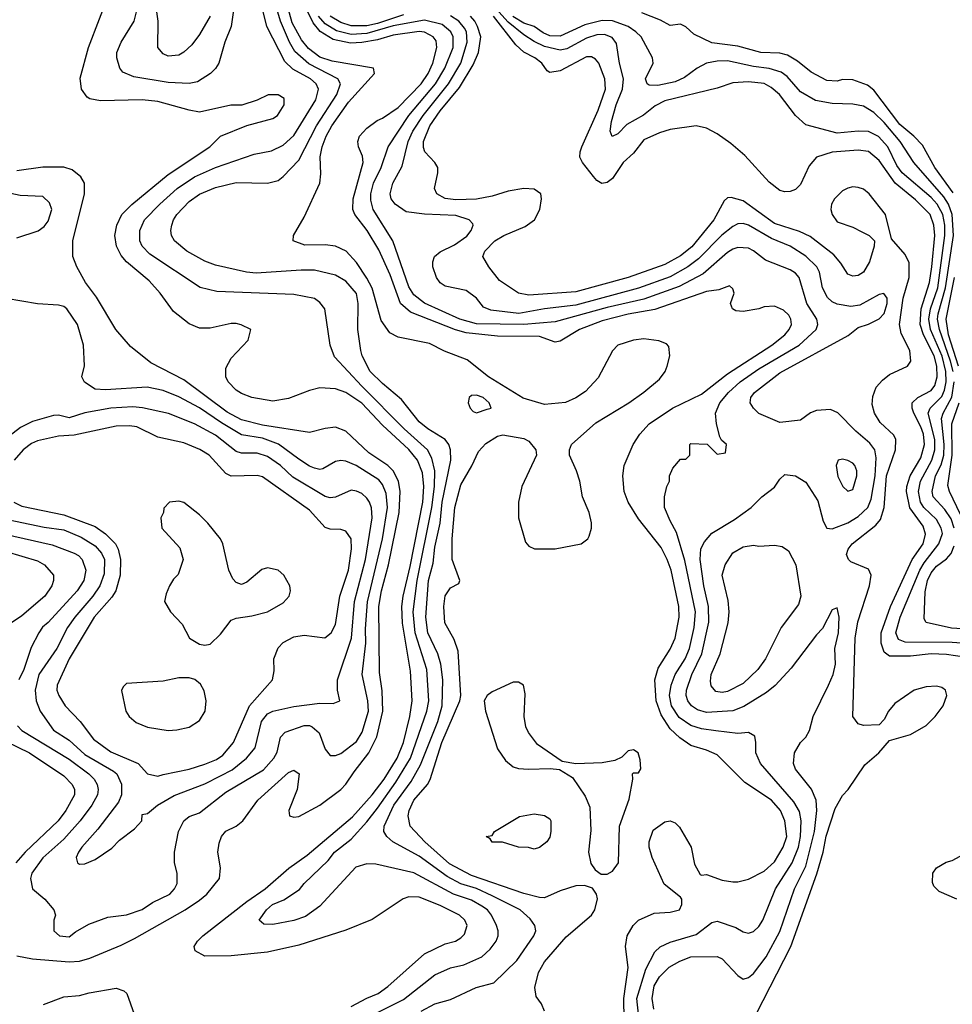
# Model space of a CAD drawing. Header units: inches. Extents: x 1793402 to 1900366, y 320852 to 470679.
# Tile 343 of 604: x 1840161 to 1843730, y 431368 to 435136. Entities that reach past the tile are written whole.
import ezdxf

# ---------------------------------------------------------------- set-up
doc = ezdxf.new("R2010")
doc.units = ezdxf.units.IN
doc.header["$MEASUREMENT"] = 0
doc.layers.add('B8443', color=7, linetype='Continuous')

msp = doc.modelspace()

# ---------------------------------------------------------------- linework, layer by layer
at = {"layer": 'B8443', "color": 4}
for points, elevation in [([(1840890.2, 435149.8), (1840850, 435079.3), (1840819.9, 435040.1), (1840790, 435012.3), (1840770, 435000.9), (1840730, 434996), (1840710, 435005.2), (1840689.4, 435030), (1840691.1, 435130), (1840665.1, 435310)], 368), ([(1841430, 431359.5), (1841490, 431392.4), (1841533.2, 431410), (1841570, 431436.3), (1841710, 431562), (1841790, 431599.1), (1841828.7, 431610), (1841850, 431622.8), (1841863.2, 431636.8), (1841873.2, 431670), (1841865.2, 431690), (1841844, 431710), (1841770, 431747), (1841690, 431778), (1841650, 431779.3), (1841628.3, 431771.7), (1841510, 431693.2), (1841410, 431652.3), (1841230, 431594), (1841110, 431567.6), (1840970, 431553.6), (1840870, 431552.7), (1840833.2, 431573.2), (1840829.2, 431590), (1840841.2, 431610), (1840862.7, 431630), (1841030, 431761.3), (1841100.7, 431810), (1841191, 431889), (1841261, 431939), (1841434.3, 432085.7), (1841510, 432170.3), (1841556.4, 432230), (1841606, 432310), (1841629.8, 432370), (1841654.3, 432470), (1841663.5, 432530), (1841656.6, 432643.4), (1841626.3, 432826.3), (1841624.2, 432890), (1841628.7, 432930), (1841655.9, 433044.1), (1841703.8, 433290), (1841707.7, 433350), (1841702.2, 433402.2), (1841683.5, 433450), (1841650, 433491.3), (1841550, 433584.7), (1841470, 433668.2), (1841409.7, 433709.7), (1841370, 433722.9), (1841310, 433727.3), (1841270, 433717), (1841190, 433686.3), (1841130, 433676.9), (1841050, 433689.8), (1841010, 433705.7), (1840990, 433718.7), (1840959.6, 433750), (1840950, 433769.2), (1840950, 433802), (1840970, 433841), (1841035.3, 433910), (1841046, 433950), (1841008.9, 433968.9), (1840990, 433973.2), (1840970, 433973.2), (1840890, 433956), (1840850, 433956), (1840810, 433972.7), (1840750, 434019), (1840699.3, 434090), (1840657.1, 434137.1), (1840569.4, 434210), (1840550, 434233.2), (1840531.6, 434270), (1840525.6, 434310), (1840533.6, 434350), (1840552, 434390), (1840591, 434429), (1840730, 434543.8), (1840889.2, 434650), (1840930, 434691), (1841030, 434731.3), (1841130, 434758), (1841148, 434770), (1841174, 434810), (1841174, 434834), (1841150, 434848.7), (1841111.6, 434848.4), (1841070, 434828), (1841011.1, 434808.9), (1840968.9, 434808.9), (1840850, 434782.7), (1840810, 434789.5), (1840690, 434823.6), (1840630, 434829.6), (1840470, 434826), (1840430, 434833.2), (1840419.3, 434839.3), (1840397.2, 434870), (1840392.9, 434912.9), (1840425.1, 435030), (1840509.2, 435250)], 376), ([(1841697.7, 431342.3), (1841750, 431370.5), (1841810, 431387.3), (1841907.7, 431432.3), (1841975.3, 431450), (1842064.4, 431535.6), (1842129.3, 431630), (1842136, 431650), (1842133.2, 431670), (1842114.9, 431694.9), (1842076, 431730), (1841970, 431784), (1841910, 431810.9), (1841850, 431829.8), (1841796.9, 431856.9), (1841690, 431935.1), (1841589.7, 431989.7), (1841566, 432010), (1841555.1, 432030), (1841556.2, 432050), (1841593, 432130), (1841658.8, 432221.2), (1841694.8, 432285.2), (1841761, 432450), (1841777.7, 432510), (1841780.5, 432610), (1841773, 432670), (1841761.3, 432710), (1841723.1, 432790), (1841715.1, 432850), (1841726.2, 432990), (1841743, 433057), (1841750, 433118), (1841770.9, 433210), (1841778.2, 433290), (1841811.3, 433450), (1841809.6, 433489.6), (1841803.7, 433510), (1841789.2, 433530), (1841722.7, 433570), (1841690, 433597), (1841622.9, 433682.9), (1841550, 433743.7), (1841502.9, 433790), (1841472.3, 433850), (1841467, 433870), (1841455.1, 433950), (1841457, 434050), (1841450, 434088), (1841410, 434135.1), (1841370, 434158), (1841290, 434177), (1841238, 434178), (1841065.8, 434165.8), (1841029.6, 434169.6), (1840910, 434197), (1840870, 434212), (1840801.2, 434250), (1840753.2, 434290), (1840742.7, 434310), (1840739.3, 434330), (1840743.7, 434350), (1840749.5, 434370), (1840762, 434390), (1840810, 434440.5), (1840850, 434468.2), (1840910, 434494.4), (1840990, 434512.7), (1841110, 434510.8), (1841150, 434521), (1841170, 434536), (1841230, 434598.8), (1841297.4, 434730), (1841375.1, 434850), (1841389.5, 434890), (1841379.3, 434910), (1841267.4, 434967.4), (1841214.1, 435014.1), (1841193.5, 435050), (1841159.2, 435130), (1841129.7, 435230)], 368), ([(1842170, 431342), (1842158, 431370), (1842138, 431398), (1842133.2, 431433.2), (1842146.6, 431490), (1842170, 431530.8), (1842252.9, 431627.1), (1842349.2, 431710), (1842362.7, 431730), (1842372.5, 431772.5), (1842369.2, 431789.2), (1842353.2, 431813.2), (1842323.1, 431823.1), (1842290, 431821.2), (1842230, 431802.7), (1842170, 431776.2), (1842150, 431777.6), (1842090, 431792.6), (1841890, 431861.5), (1841805.9, 431905.9), (1841711.8, 431990), (1841655.1, 432050), (1841647.8, 432090), (1841651.6, 432110), (1841669.7, 432150), (1841722, 432210), (1841731.5, 432228.5), (1841777.3, 432370), (1841845.1, 432530), (1841849.6, 432550), (1841839.1, 432719.1), (1841824.5, 432764.5), (1841787.7, 432827.7), (1841784.5, 432890), (1841790, 432932), (1841810, 432962), (1841842, 432978), (1841846, 432990), (1841816, 433070), (1841816.2, 433150), (1841826.3, 433270), (1841850, 433356), (1841891.4, 433428.6), (1841916.6, 433483.4), (1841945.4, 433514.6), (1841990, 433543), (1842010, 433548), (1842090, 433533.4), (1842110, 433522.8), (1842136, 433490), (1842138.8, 433470), (1842082.8, 433350), (1842070.7, 433289.3), (1842070.8, 433230), (1842096.9, 433136.9), (1842110, 433122), (1842131.6, 433111.6), (1842210, 433111), (1842310, 433131), (1842335.3, 433150), (1842340.2, 433159.8), (1842349, 433190), (1842349.2, 433210.8), (1842340.9, 433250), (1842314.5, 433310), (1842304.5, 433370), (1842292.3, 433410), (1842265.2, 433470), (1842265.2, 433490), (1842273.2, 433510), (1842366.7, 433593.3), (1842492, 433670), (1842550, 433710.4), (1842610, 433760.5), (1842632, 433790), (1842639.5, 433810), (1842649.4, 433850), (1842646, 433886), (1842636.2, 433896.2), (1842607.7, 433907.7), (1842550, 433914.3), (1842510, 433909.7), (1842450.8, 433890), (1842430, 433869.2), (1842374.9, 433765.1), (1842326.1, 433713.9), (1842290, 433689.5), (1842250, 433671.6), (1842170, 433663.6), (1842088.4, 433688.4), (1841956, 433770), (1841873.9, 433833.9), (1841787.6, 433867.6), (1841730, 433896.9), (1841610, 433921.6), (1841578, 433938), (1841545.1, 433985.1), (1841510, 434109.3), (1841490, 434147), (1841450, 434207.3), (1841410.9, 434250.9), (1841370, 434269.5), (1841330, 434274), (1841252.7, 434272.7), (1841208, 434290), (1841208.7, 434310), (1841250, 434381), (1841309.4, 434510), (1841313.6, 434546.4), (1841311.4, 434611.4), (1841319.1, 434650), (1841333.7, 434690), (1841355.4, 434730), (1841420, 434820), (1841519, 434930), (1841515.3, 434950), (1841356.9, 434976.9), (1841310, 434993.3), (1841266.1, 435026.1), (1841239.4, 435059.4), (1841204.2, 435124.2), (1841169.8, 435249.8)], 364), ([(1840982, 435190), (1840970.5, 435109.5), (1840946.8, 435050), (1840922.8, 434970), (1840910.5, 434949.5), (1840891, 434930), (1840841.1, 434898.9), (1840810, 434892), (1840730, 434895.6), (1840598, 434918), (1840555.5, 434935.5), (1840544, 434950), (1840532.7, 434990), (1840532.7, 435010), (1840549.4, 435050), (1840599.3, 435130), (1840613.6, 435186.4)], 372), ([(1842475.1, 431310), (1842473.5, 431390), (1842489.5, 431509.5), (1842479.3, 431590), (1842486.6, 431630), (1842509.4, 431670), (1842530, 431690.6), (1842590, 431717.3), (1842650, 431721), (1842686, 431730), (1842695.3, 431750), (1842695.3, 431770), (1842690, 431778), (1842627.5, 431827.5), (1842581.3, 431930), (1842569.7, 431970), (1842569.7, 431990), (1842585.3, 432034.7), (1842630, 432066.8), (1842650, 432070.8), (1842670, 432062.8), (1842685.8, 432045.8), (1842730.6, 431970), (1842744, 431904), (1842765.4, 431865.4), (1842770, 431862), (1842790, 431864.7), (1842850, 431842.8), (1842890, 431837.3), (1842910, 431837.3), (1842950, 431847.7), (1843010, 431878), (1843050, 431913.4), (1843083.5, 431970), (1843096.9, 432010), (1843089.8, 432069.8), (1843073.3, 432110), (1843038.4, 432150), (1842936.6, 432216.6), (1842830, 432322.7), (1842790, 432340.7), (1842730, 432358.7), (1842687.5, 432387.5), (1842650, 432422.9), (1842615.7, 432475.7), (1842596.4, 432530), (1842591.3, 432610), (1842605.1, 432654.9), (1842650, 432726.8), (1842669.6, 432770), (1842685.6, 432850), (1842684.2, 432890), (1842654.7, 433030), (1842639.6, 433070), (1842615.8, 433115.8), (1842530, 433226), (1842489.6, 433290), (1842474.5, 433330), (1842469.6, 433390), (1842475.1, 433430), (1842509.4, 433510), (1842534.5, 433550), (1842569.6, 433590), (1842659.3, 433650), (1842770, 433703.1), (1842870, 433780.3), (1843039.5, 433890), (1843089.4, 433930), (1843106.6, 433950), (1843114.5, 433970), (1843112.3, 433990), (1843104.8, 434004.8), (1843084.8, 434024.8), (1843050, 434039.3), (1843010, 434037.2), (1842990, 434029.4), (1842930, 434019.3), (1842902, 434022), (1842888.7, 434030), (1842882, 434050), (1842895.3, 434090), (1842890, 434106), (1842878, 434118), (1842837.3, 434102.7), (1842790, 434096.2), (1842592.4, 434027.6), (1842489.7, 434009.7), (1842390, 433983.5), (1842304, 433950), (1842230, 433906), (1842210, 433902.7), (1842150, 433923.5), (1841990, 433925.3), (1841870, 433938.2), (1841829.1, 433949.1), (1841657.3, 434017.3), (1841618.9, 434050), (1841579.4, 434159.4), (1841535.3, 434255.3), (1841491.2, 434330), (1841443.6, 434390), (1841435.6, 434410), (1841437.4, 434450), (1841476.2, 434590), (1841473.3, 434613.3), (1841458, 434650), (1841455.1, 434670), (1841462, 434690), (1841490, 434720.7), (1841529, 434750), (1841550, 434759.1), (1841610, 434799.5), (1841698.3, 434890), (1841724, 434930), (1841742, 434970), (1841758, 435030), (1841755.1, 435055.1), (1841743.7, 435070), (1841730, 435078.7), (1841710, 435088.2), (1841690, 435090.9), (1841590, 435077.1), (1841530, 435058.5), (1841470, 435048.2), (1841426.8, 435046.8), (1841360.9, 435060.9), (1841311.1, 435091.1), (1841284.1, 435124.1), (1841251.2, 435191.2)], 356), ([(1843870, 432743.1), (1843730, 432753.3), (1843550, 432753.6), (1843524.6, 432764.6), (1843513.6, 432790), (1843531.2, 432850), (1843606.2, 433030), (1843622.2, 433057.8), (1843678.7, 433130), (1843692.6, 433170), (1843688.2, 433190), (1843670, 433222.9), (1843622, 433270), (1843608.4, 433290), (1843601.5, 433330), (1843608.6, 433370), (1843651.9, 433450), (1843664.1, 433490), (1843663.1, 433530), (1843637.4, 433630), (1843646, 433650), (1843690, 433694), (1843701.1, 433718.9), (1843707.2, 433750), (1843705.2, 433790), (1843691.7, 433848.3), (1843646.3, 433950), (1843640.3, 433990), (1843647.1, 434030), (1843674.6, 434110), (1843701.6, 434310), (1843701.2, 434350), (1843693.8, 434390), (1843672.3, 434430), (1843650, 434455.8), (1843538, 434550), (1843518.6, 434578.6), (1843483, 434650), (1843448.5, 434688.5), (1843410, 434707.6), (1843370.5, 434709.5), (1843290, 434702), (1843170, 434733.2), (1843130, 434769.3), (1843069.4, 434850), (1843037, 434877), (1843010, 434891.3), (1842950, 434898), (1842890, 434894.5), (1842830, 434874.5), (1842630, 434825.6), (1842593.3, 434806.7), (1842548.8, 434771.2), (1842484.7, 434735.3), (1842450, 434699), (1842428.9, 434688.9), (1842421.2, 434710), (1842426.6, 434746.6), (1842444.2, 434810), (1842468, 434870), (1842471.5, 434910), (1842456.2, 434970), (1842445.6, 435045.6), (1842428, 435068), (1842399.1, 435079.1), (1842370, 435078.3), (1842330, 435065.1), (1842255.3, 435024.7), (1842230, 435019.7), (1842170, 435033.3), (1842130, 435052.1), (1842090, 435078.3), (1842030, 435126.8), (1841971.4, 435191.4)], 332), ([(1841517.2, 431330), (1841630, 431386.7), (1841750, 431480.5), (1841810, 431507.7), (1841861, 431519), (1841929.6, 431550.4), (1841961.2, 431578.8), (1841985.2, 431610), (1841992.7, 431630), (1841992.7, 431650), (1841986.6, 431670), (1841967.3, 431710), (1841952, 431730), (1841930, 431744.2), (1841890, 431766.3), (1841820.9, 431790), (1841670, 431871.6), (1841524.7, 431904.7), (1841490, 431905.2), (1841447.5, 431892.5), (1841310, 431744), (1841255.2, 431704.8), (1841210, 431689.4), (1841130, 431674), (1841095.3, 431675.3), (1841078, 431690), (1841105.2, 431730), (1841129.2, 431750), (1841171.8, 431768.2), (1841232.3, 431807.7), (1841250, 431830.8), (1841342, 431918), (1841366, 431950), (1841430, 432000.7), (1841490, 432066), (1841530, 432119.3), (1841601.3, 432218.7), (1841657.3, 432310), (1841718.9, 432490), (1841726.6, 432530), (1841719.7, 432650), (1841675.3, 432790), (1841667.6, 432870), (1841682.8, 432990), (1841738.9, 433270), (1841748.8, 433350), (1841749.8, 433410), (1841738.4, 433458.4), (1841721.6, 433490), (1841633, 433570), (1841470, 433733.6), (1841366, 433846), (1841349.4, 433890), (1841329.3, 434029.3), (1841310, 434054), (1841289.3, 434069.3), (1841210, 434084.5), (1840915.5, 434095.5), (1840851.9, 434111.9), (1840659.3, 434239.3), (1840629.7, 434269.7), (1840620.9, 434290), (1840620.9, 434330), (1840639.5, 434370), (1840697, 434430), (1840764.5, 434490), (1840830, 434535.3), (1840910, 434570.4), (1841059.1, 434620.9), (1841125.4, 434634.6), (1841170, 434655.5), (1841210, 434693.4), (1841295.1, 434830), (1841305.1, 434870), (1841295.6, 434890), (1841274.5, 434910), (1841206.6, 434946.6), (1841175.8, 434975.8), (1841107.6, 435110), (1841092.1, 435172.1)], 372), ([(1842529.7, 431330), (1842523.1, 431390), (1842557.3, 431502.7), (1842591.5, 431568.5), (1842611.8, 431588.2), (1842650, 431605.5), (1842750, 431635.5), (1842810, 431680.7), (1842830, 431686.8), (1842902, 431662), (1842930, 431646), (1842950, 431641), (1842970, 431646.8), (1842990, 431666), (1843005.2, 431690), (1843054, 431810), (1843118, 431910), (1843141.7, 431970), (1843149.8, 432010.2), (1843152.4, 432070), (1843146, 432106), (1843123.3, 432143.3), (1842996, 432290), (1842979, 432330), (1842979, 432370), (1842974, 432394), (1842950, 432408.7), (1842910, 432405.2), (1842825.5, 432414.5), (1842770, 432423), (1842730, 432435.1), (1842685.2, 432465.2), (1842655.8, 432510), (1842648.3, 432550), (1842654.3, 432590), (1842669.7, 432630), (1842707.8, 432690), (1842725.1, 432730), (1842742.6, 432810), (1842747.1, 432870), (1842707.2, 433067.2), (1842674.2, 433174.2), (1842650, 433218), (1842629, 433270), (1842628.7, 433310), (1842638, 433350), (1842648, 433370), (1842648, 433390), (1842660.4, 433419.6), (1842690, 433454), (1842710, 433454), (1842726, 433470), (1842726, 433510), (1842730, 433514), (1842791.6, 433511.6), (1842830, 433474), (1842862, 433478), (1842866, 433510), (1842847.3, 433527.3), (1842840.4, 433540.4), (1842828, 433590), (1842824, 433630), (1842840.9, 433670), (1842873.6, 433710), (1842918.4, 433750), (1842990, 433799.5), (1843144.5, 433890), (1843209.4, 433950), (1843215.1, 433970), (1843212, 433990), (1843174, 434050), (1843143.7, 434150), (1843130, 434166), (1843110, 434179.5), (1843015.9, 434215.9), (1842970, 434252), (1842950, 434262), (1842910, 434264.5), (1842890, 434258.4), (1842870, 434245.1), (1842776.4, 434163.6), (1842685.5, 434114.5), (1842550, 434066.2), (1842410, 434035.1), (1842210, 433979.7), (1842090, 433969.8), (1841910, 433972.3), (1841846, 433990), (1841710, 434051.8), (1841670, 434083.7), (1841650, 434113.2), (1841589.6, 434290), (1841513.6, 434410), (1841504.9, 434444.9), (1841505.1, 434470), (1841515.8, 434510), (1841544.2, 434570), (1841571.6, 434650), (1841651.1, 434770), (1841752.3, 434890), (1841788.5, 434950), (1841820.4, 435030), (1841819.7, 435070), (1841811.2, 435090), (1841777.7, 435117.7), (1841710, 435134.4), (1841590, 435112.3), (1841490, 435082.9), (1841430, 435079.8), (1841374, 435094), (1841330, 435119.8), (1841304.8, 435150)], 352), ([(1841630, 435155.2), (1841530, 435121.7), (1841490, 435112.8), (1841430, 435113.2), (1841390, 435125), (1841349.3, 435149.3)], 348), ([(1842588, 431350), (1842582, 431390), (1842590, 431438.8), (1842610, 431473), (1842646.6, 431510), (1842687, 431533), (1842730, 431550.4), (1842830, 431550.7), (1842850, 431542.8), (1842910, 431478), (1842930, 431464.7), (1842950, 431470.8), (1842970, 431486.8), (1843018.4, 431550), (1843070, 431646.8), (1843126.6, 431810), (1843170, 431897.3), (1843203.5, 432030), (1843211.5, 432110), (1843209.5, 432150), (1843191.7, 432191.7), (1843130, 432268.7), (1843122.7, 432290), (1843126, 432330), (1843149.3, 432370), (1843169.2, 432390), (1843184.1, 432415.9), (1843198, 432470), (1843257, 432590), (1843274, 432630), (1843283.7, 432670), (1843281.2, 432730), (1843294.5, 432790), (1843297.2, 432850), (1843290, 432886), (1843270, 432878), (1843234, 432806), (1843210, 432782), (1843114, 432654), (1843051.8, 432588.2), (1843019, 432561), (1842932.7, 432507.3), (1842890, 432491.5), (1842790, 432484.7), (1842755.2, 432495.2), (1842732.3, 432510), (1842718.4, 432530), (1842711.6, 432550), (1842713.3, 432570), (1842733.3, 432630), (1842772.4, 432710), (1842799.1, 432830), (1842796.9, 432890), (1842779.1, 432970), (1842765.1, 433070), (1842768.3, 433111.7), (1842782.3, 433137.7), (1842810, 433170.7), (1842896.6, 433223.4), (1842961.2, 433270), (1843001.2, 433310), (1843050, 433346.8), (1843070, 433378), (1843090, 433396), (1843130, 433391), (1843170, 433366), (1843215.3, 433295.3), (1843236.7, 433216.7), (1843250.7, 433190.7), (1843270, 433187.3), (1843330, 433210.5), (1843370, 433234.9), (1843407.6, 433270), (1843419.2, 433300.8), (1843434.5, 433390), (1843438.9, 433458.9), (1843434, 433490), (1843415.1, 433515.1), (1843361, 433561), (1843292.1, 433632.1), (1843264.7, 433644.7), (1843210, 433641.2), (1843187.9, 433632.1), (1843150, 433604), (1843070, 433595.3), (1842990, 433629.2), (1842969, 433650), (1842957.2, 433670), (1842959.3, 433690), (1842973.2, 433710), (1843070, 433784.4), (1843332.3, 433927.7), (1843370, 433958), (1843410, 433971.3), (1843450, 433991.3), (1843470, 434011.3), (1843480.9, 434050), (1843481.2, 434070), (1843468.4, 434088.4), (1843450, 434084), (1843376.8, 434043.2), (1843341.4, 434038.6), (1843290, 434047), (1843270, 434057), (1843252.9, 434072.9), (1843234, 434110), (1843221.6, 434170), (1843211.8, 434190), (1843170, 434231.8), (1843110, 434269.6), (1843038.2, 434298.2), (1842950, 434349.6), (1842930, 434356.2), (1842910, 434354.5), (1842890, 434345.1), (1842848.2, 434311.8), (1842759.5, 434220.5), (1842718, 434190), (1842650, 434152.4), (1842530, 434108.5), (1842290, 434044.2), (1842170, 434029.7), (1842071.2, 434011.2), (1841964.7, 434024.7), (1841935.9, 434035.9), (1841909.2, 434070), (1841870, 434099.3), (1841790, 434116), (1841770, 434129.2), (1841756, 434150), (1841742.7, 434190), (1841742.7, 434210), (1841749.3, 434230), (1841770, 434247.7), (1841825.6, 434274.4), (1841872.5, 434307.5), (1841889.4, 434330), (1841897.2, 434350), (1841894.8, 434354.8), (1841882, 434370), (1841830, 434386.3), (1841710, 434391.3), (1841640.8, 434400.8), (1841598, 434430), (1841582.9, 434450), (1841579.5, 434470), (1841589.6, 434510), (1841624.4, 434575.6), (1841648.2, 434670), (1841666, 434710), (1841705.7, 434770), (1841802.3, 434890), (1841849.7, 434970), (1841874.2, 435050), (1841871, 435090), (1841864.1, 435104.1), (1841841.3, 435130), (1841810, 435150.8)], 348), ([(1842979.5, 431330), (1843113, 431590), (1843211.8, 431868.2), (1843236.4, 431950), (1843247.9, 432012.1), (1843282, 432118), (1843310, 432166.8), (1843332.3, 432190), (1843395.1, 432284.9), (1843448.7, 432330), (1843490, 432378), (1843570, 432400.7), (1843630, 432434.8), (1843665.2, 432470), (1843695.1, 432510), (1843709.2, 432550), (1843704, 432570), (1843690, 432581.2), (1843670, 432586), (1843630, 432582.7), (1843584.7, 432570), (1843510, 432519), (1843486, 432490), (1843470, 432458), (1843450, 432438), (1843390, 432435.3), (1843370, 432442), (1843349.2, 432470), (1843359.1, 432770), (1843368.7, 432831.3), (1843413.3, 432970), (1843419.5, 433010), (1843410, 433033.2), (1843341.6, 433061.6), (1843333.2, 433070), (1843326, 433090), (1843332.3, 433110), (1843346.6, 433130), (1843438, 433202), (1843456, 433224), (1843469.7, 433270), (1843478.7, 433390), (1843512.8, 433490), (1843513.6, 433530), (1843506.3, 433546.3), (1843454.9, 433594.9), (1843432, 433630), (1843423.3, 433663.3), (1843426.2, 433693.8), (1843439.5, 433730), (1843463.5, 433756.5), (1843490, 433778.4), (1843559.3, 433810), (1843571.6, 433830), (1843568, 433870), (1843534.8, 433934.8), (1843528.4, 433970), (1843542, 434070), (1843565.7, 434150), (1843565.1, 434205.1), (1843550, 434237.2), (1843498, 434298), (1843475.1, 434390), (1843411.6, 434470), (1843390, 434487), (1843370, 434494), (1843350, 434496.2), (1843330, 434492), (1843310, 434480.9), (1843279.1, 434450), (1843268.2, 434430), (1843264.9, 434410), (1843270.7, 434390), (1843290, 434362.8), (1843350, 434342), (1843384.5, 434324.5), (1843412, 434310), (1843432, 434290), (1843431.3, 434270), (1843414, 434210), (1843390.7, 434170), (1843370, 434157.2), (1843350, 434154), (1843330, 434162), (1843304.1, 434204.1), (1843276.9, 434236.9), (1843186.7, 434306.7), (1843145.9, 434325.9), (1843050, 434355.8), (1842930, 434442.4), (1842884.5, 434455.5), (1842870, 434454), (1842856.8, 434443.2), (1842817.1, 434370), (1842733, 434267), (1842690, 434233), (1842630, 434199.7), (1842490, 434149.7), (1842290, 434094.3), (1842110, 434082), (1842070, 434089.4), (1841998, 434138), (1841957.2, 434190), (1841934, 434230), (1841941.2, 434250), (1841979, 434290), (1842014, 434310), (1842095.2, 434344.8), (1842132, 434370), (1842151.6, 434410), (1842158.4, 434450), (1842155.1, 434470), (1842130, 434487), (1842090, 434489.6), (1842030, 434479.7), (1841970, 434460.5), (1841910, 434449.6), (1841830, 434446.3), (1841790, 434452.3), (1841757.2, 434470), (1841749.3, 434490), (1841762, 434550), (1841760.9, 434570), (1841749.4, 434590), (1841712, 434630), (1841706.7, 434646.7), (1841706.6, 434670), (1841731, 434730), (1841770, 434786.7), (1841844, 434876), (1841896.4, 434963.6), (1841916.9, 435010), (1841925.4, 435070), (1841913.5, 435110), (1841902.7, 435130), (1841886, 435150)], 344), ([(1843846.2, 432686.2), (1843707.5, 432707.5), (1843650, 432709.8), (1843570, 432700.4), (1843490, 432700.5), (1843470, 432716), (1843458.3, 432750), (1843458.5, 432790), (1843493.7, 432890), (1843577.3, 433070), (1843618.3, 433130), (1843627.8, 433167.8), (1843618.4, 433198.4), (1843568.1, 433268.1), (1843555.3, 433330), (1843556.4, 433350), (1843568.6, 433390), (1843610, 433459.1), (1843624.2, 433510), (1843619.8, 433550), (1843610, 433578.4), (1843582.6, 433630), (1843576.3, 433650), (1843577, 433670), (1843598, 433690), (1843650, 433717.6), (1843663.6, 433736.4), (1843672.5, 433770), (1843670.6, 433810), (1843660.7, 433850), (1843620.3, 433930), (1843607.1, 433970), (1843611.6, 434030), (1843643.5, 434130), (1843652.4, 434190), (1843663.1, 434310), (1843659.2, 434350), (1843645.1, 434390), (1843590, 434446.6), (1843511.2, 434510), (1843450, 434597.6), (1843410, 434631.5), (1843370, 434636.3), (1843270.3, 434629.7), (1843211, 434610), (1843182.6, 434577.4), (1843150, 434506), (1843130, 434486.6), (1843110, 434478), (1843090, 434477), (1843070, 434482.9), (1843030, 434514.5), (1842936.6, 434616.6), (1842882.3, 434662.3), (1842830, 434699.3), (1842790, 434721.2), (1842750, 434729.3), (1842650, 434716), (1842610, 434703.7), (1842550, 434676), (1842510, 434625.2), (1842470.4, 434589.6), (1842430, 434529), (1842410, 434513.2), (1842389.5, 434509.5), (1842370, 434521.2), (1842356.6, 434536.6), (1842314.5, 434590), (1842305.1, 434610), (1842305.6, 434630), (1842313, 434650), (1842375.4, 434790), (1842403, 434870), (1842400.5, 434910), (1842377, 434970), (1842365.4, 434985.4), (1842350, 434994.5), (1842330, 434993.6), (1842230, 434940.7), (1842190, 434934), (1842180.2, 434940.2), (1842159, 434970), (1842133.2, 434990), (1842090, 435011.8), (1842059.5, 435039.5), (1841974.4, 435150)], 336), ([(1843733.7, 433790), (1843723.4, 433830), (1843680.7, 433950), (1843674, 433990), (1843675.9, 434010), (1843704.9, 434110), (1843734.3, 434310), (1843729.8, 434390), (1843715.5, 434430), (1843698.1, 434458.1), (1843582.9, 434590), (1843531.2, 434670), (1843470, 434742.4), (1843430, 434780.5), (1843390, 434805.6), (1843350, 434813.3), (1843270, 434815.6), (1843206.6, 434826.6), (1843150, 434859.5), (1843098.9, 434918.9), (1843074.9, 434934.9), (1843030, 434949.7), (1842970, 434956.4), (1842870, 434978.7), (1842830, 434978), (1842790, 434969.6), (1842754, 434950), (1842705.4, 434914.6), (1842670, 434898), (1842603.9, 434883.9), (1842570, 434886), (1842562, 434890), (1842556, 434910), (1842586, 434970), (1842582.7, 434990), (1842539.3, 435070), (1842519.3, 435090), (1842490, 435109.6), (1842430, 435131.1), (1842390, 435133.5), (1842323.7, 435116.3), (1842230, 435073), (1842190, 435074.8), (1842165.2, 435085.2), (1842130, 435109.7), (1842090, 435123.1), (1842048.4, 435148.4)], 328), ([(1843733.5, 434473.5), (1843664, 434570), (1843615.9, 434655.9), (1843583.6, 434690), (1843530, 434734.7), (1843430, 434866), (1843405.8, 434885.8), (1843350, 434906), (1843310, 434906.6), (1843290, 434900.9), (1843250, 434903.7), (1843190, 434935.1), (1843137.5, 434977.5), (1843100.1, 435000.1), (1843070, 435007.8), (1842998, 435010), (1842910, 435035.1), (1842810, 435047), (1842741.3, 435081.3), (1842710, 435109), (1842690, 435119), (1842650, 435114), (1842613.8, 435133.8), (1842542.7, 435162.7)], 324), ([(1840150, 431553.4), (1840210, 431542.4), (1840350, 431530.4), (1840390, 431534), (1840430, 431545.3), (1840550, 431594), (1840600.1, 431619.9), (1840795.1, 431730), (1840850, 431766.4), (1840877, 431790), (1840926, 431850), (1840929.3, 431890), (1840919.3, 431950), (1840924.7, 431984.7), (1840934, 432010), (1840950, 432030.8), (1840989.4, 432050.6), (1841015.3, 432070), (1841073.2, 432150), (1841190, 432254.8), (1841210, 432264.7), (1841230.7, 432250), (1841222.8, 432190), (1841191.3, 432110), (1841194, 432090), (1841210, 432084.7), (1841230, 432086.8), (1841310, 432130.6), (1841390, 432190.4), (1841410, 432210.6), (1841441.5, 432258.5), (1841498, 432330), (1841528.6, 432391.4), (1841551.1, 432490), (1841548.2, 432568.2), (1841537.7, 432637.7), (1841535.6, 432890), (1841545.6, 432950), (1841573.1, 433050), (1841612.9, 433250), (1841617.7, 433330), (1841611.1, 433370), (1841590, 433409.5), (1841570, 433429.6), (1841498, 433478), (1841410, 433562), (1841370, 433576.2), (1841330, 433571.8), (1841270, 433557), (1841090, 433583.9), (1841010, 433604.4), (1840954.7, 433634.7), (1840790, 433757.6), (1840662.7, 433822.7), (1840585.4, 433885.4), (1840529.3, 433950), (1840454.9, 434074.9), (1840412.7, 434130), (1840379.3, 434190), (1840365.2, 434230), (1840364.5, 434290), (1840409.5, 434469.5), (1840409.2, 434510), (1840395.1, 434535.1), (1840362, 434562), (1840330, 434572), (1840250, 434571.6), (1840150, 434557.6)], 384), ([(1840150, 434301), (1840232.1, 434327.9), (1840254.8, 434345.2), (1840270, 434364.7), (1840284, 434410), (1840275.5, 434435.5), (1840250, 434459), (1840163.2, 434463.2), (1840110, 434474.5)], 388), ([(1843754.6, 433810), (1843715.4, 433930), (1843707.3, 433990), (1843739.1, 434150)], 324), ([(1840153.5, 432433.5), (1840170, 432416.3), (1840350, 432306.7), (1840426, 432250), (1840446, 432230), (1840458, 432210), (1840461.6, 432190), (1840458.4, 432170), (1840437.1, 432130), (1840392.7, 432070), (1840330, 432000.7), (1840250, 431929.4), (1840207.7, 431870), (1840202, 431850), (1840210.6, 431810.6), (1840258, 431770), (1840292, 431730), (1840298, 431710), (1840292, 431690), (1840292, 431650), (1840314, 431630), (1840350, 431626), (1840374.6, 431645.4), (1840425.6, 431674.4), (1840498.6, 431701.4), (1840570, 431710.7), (1840629.5, 431730.5), (1840670, 431757.3), (1840735.3, 431790), (1840754, 431810), (1840764, 431830), (1840764, 431870), (1840754, 431910), (1840754, 431950), (1840769.3, 432030), (1840789.2, 432070), (1840810, 432086.8), (1840850, 432100.7), (1840950, 432180.4), (1841094.1, 432265.9), (1841133.6, 432310), (1841146.5, 432333.5), (1841159.5, 432390), (1841177.2, 432410), (1841250, 432434.9), (1841270, 432434.9), (1841281, 432430), (1841306.9, 432406.9), (1841330, 432344.7), (1841350, 432321), (1841370, 432320.7), (1841390, 432327.7), (1841450, 432374), (1841471.5, 432410), (1841495.8, 432490), (1841494, 432530), (1841471.5, 432630), (1841486.3, 432750), (1841485.1, 432805.1), (1841491.9, 432908.1), (1841549.7, 433149.7), (1841568.4, 433270), (1841563.3, 433323.3), (1841550, 433357.2), (1841535.8, 433375.8), (1841449, 433430), (1841410, 433446.6), (1841390, 433449.3), (1841370, 433445.2), (1841322, 433418), (1841310, 433415.1), (1841290, 433419.5), (1841270, 433427.3), (1841230, 433454), (1841152.2, 433512.2), (1841090, 433535.1), (1841010, 433548), (1840933.2, 433593.2), (1840850, 433651.3), (1840770, 433693.3), (1840710, 433717.6), (1840649.6, 433729.6), (1840490, 433719.5), (1840450, 433722.7), (1840409.3, 433749.3), (1840399, 433770), (1840409.1, 433810.9), (1840406, 433890), (1840382.7, 433970), (1840342, 434030), (1840330, 434039), (1840310, 434044), (1840229.3, 434049.3), (1840110, 434069)], 388), ([(1843737.8, 433190), (1843725.5, 433225.5), (1843702, 433262), (1843656.9, 433310), (1843653, 433330), (1843666, 433390), (1843687.4, 433432.6), (1843697.7, 433470), (1843699.8, 433510), (1843688.6, 433610), (1843694.8, 433630), (1843728.5, 433691.5), (1843737, 433750)], 328), ([(1840010, 433245.3), (1840254.4, 433194.4), (1840330, 433183.7), (1840395.9, 433155.9), (1840450, 433122.4), (1840474.9, 433094.9), (1840485.3, 433070), (1840484.2, 433015.8), (1840468.5, 432970), (1840441.3, 432930), (1840372.2, 432850), (1840343.8, 432810), (1840303.1, 432730), (1840234.9, 432630), (1840220.3, 432570), (1840224.4, 432530), (1840239.3, 432490), (1840290, 432417.3), (1840350, 432379.3), (1840410, 432323.7), (1840520.5, 432260.5), (1840533, 432250), (1840550.3, 432210.3), (1840550.6, 432169.4), (1840538.8, 432141.2), (1840460.9, 432039.1), (1840398.8, 431970), (1840386.8, 431950), (1840378, 431930), (1840382, 431910), (1840390, 431904.7), (1840410, 431906), (1840450, 431922.8), (1840514.2, 431965.8), (1840543.7, 431996.3), (1840600.2, 432039.8), (1840628.7, 432070), (1840630, 432094), (1840650, 432098), (1840689, 432130), (1840752.7, 432167.3), (1840870, 432212.4), (1840930, 432242), (1840974, 432266), (1841029.3, 432310), (1841062, 432350), (1841086.3, 432450), (1841110, 432479.3), (1841130, 432490.4), (1841210, 432508.4), (1841310, 432520.5), (1841360.4, 432519.6), (1841386, 432530), (1841377.2, 432570), (1841378, 432610), (1841431.1, 432770), (1841443.1, 432910), (1841484.8, 433070), (1841509.6, 433229.6), (1841507.6, 433267.6), (1841499.5, 433290), (1841490, 433305.2), (1841470, 433322.7), (1841450, 433332.3), (1841430, 433335.1), (1841370, 433309.4), (1841350, 433307), (1841330, 433312), (1841206.1, 433386.1), (1841159.5, 433430), (1841110, 433464.2), (1841070, 433476.9), (1841010, 433477.6), (1840990, 433483.6), (1840910, 433546), (1840830, 433589.6), (1840730.9, 433629.1), (1840631.4, 433651.4), (1840594.5, 433654.5), (1840510, 433649.6), (1840410, 433631.6), (1840350, 433612.3), (1840310, 433622.9), (1840290, 433622), (1840210, 433598.4), (1840164.8, 433575.2), (1840119.3, 433540.7)], 392), ([(1843762.3, 433242.3), (1843719.7, 433330), (1843713.5, 433353.5), (1843729.8, 433470), (1843727.9, 433590), (1843757, 433670)], 324), ([(1840138.8, 433290), (1840170, 433274.4), (1840330, 433240.9), (1840450, 433196.5), (1840490, 433168.5), (1840528.5, 433130), (1840538.7, 433110), (1840547.2, 433070), (1840545.3, 433010), (1840528.7, 432950), (1840514.3, 432925.7), (1840446.7, 432850), (1840350.4, 432690), (1840304.4, 432590), (1840303.8, 432570), (1840310.5, 432550), (1840335.5, 432510), (1840393, 432450), (1840443.2, 432383.2), (1840510, 432334), (1840614.8, 432290), (1840650.6, 432250.6), (1840690, 432240.7), (1840710, 432247.3), (1840810, 432268.5), (1840870, 432286.7), (1840914.6, 432305.4), (1840938.2, 432321.8), (1840979.6, 432370), (1841040.7, 432510), (1841129.2, 432610), (1841135.1, 432644.9), (1841134, 432690), (1841150, 432733), (1841170, 432752.4), (1841210, 432774), (1841250, 432780.5), (1841329.1, 432770.9), (1841353.2, 432790), (1841370, 432822), (1841386, 432930), (1841419.7, 433030), (1841431.7, 433111.7), (1841429.4, 433149.4), (1841410, 433179), (1841390, 433185.2), (1841350, 433186), (1841330, 433193.2), (1841270, 433259.5), (1841090, 433386.6), (1841070, 433392), (1840970, 433389.4), (1840950, 433399.3), (1840886, 433470), (1840851.1, 433491.1), (1840790, 433517), (1840690, 433538), (1840610, 433577.6), (1840582, 433582), (1840530, 433580.5), (1840370, 433545.6), (1840310, 433542), (1840230, 433525.1), (1840206.1, 433513.9), (1840174, 433490), (1840140.5, 433450)], 396), ([(1840030, 433184.4), (1840286.1, 433126.1), (1840370, 433094.4), (1840385.7, 433085.7), (1840400.5, 433070), (1840414.4, 433030), (1840406.4, 432990), (1840381.6, 432950), (1840270, 432829.3), (1840248.6, 432811.4), (1840234, 432790), (1840205.8, 432734.2), (1840177, 432650), (1840157.6, 432610)], 388), ([(1843890, 432798), (1843727.1, 432807.1), (1843630, 432829.2), (1843623.1, 432843.1), (1843626.2, 432946.2), (1843635.4, 432990), (1843650, 433019.3), (1843670, 433044.4), (1843707.5, 433072.5), (1843726.2, 433093.8), (1843737.4, 433122.6)], 328), ([(1840110, 433101.3), (1840230, 433064.9), (1840256, 433050), (1840290.5, 433010.5), (1840290.8, 432990), (1840284, 432970), (1840257.3, 432930), (1840170, 432854.5), (1840102.8, 432810)], 384), ([(1840110, 432374), (1840199.1, 432330), (1840330, 432243), (1840362, 432210), (1840370.4, 432190), (1840370.4, 432170), (1840338.4, 432110), (1840308.2, 432070), (1840182.4, 431950), (1840146.4, 431910)], 384), ([(1843748, 431770), (1843680.2, 431800.2), (1843660.2, 431820.2), (1843654.6, 431834.6), (1843655.3, 431870), (1843669.4, 431890.6), (1843707.2, 431912.8), (1843730, 431918.8), (1843788.7, 431950)], 336), ([(1840252.5, 431367.5), (1840330, 431396.3), (1840390, 431402), (1840427.2, 431412.8), (1840530, 431430.6), (1840559.8, 431419.8), (1840571, 431410), (1840598.8, 431330)], 376)]:
    msp.add_lwpolyline(points, dxfattribs=dict(at, elevation=elevation))
for points, elevation in [([(1841910, 433699), (1841890, 433698), (1841882, 433690), (1841878, 433670), (1841884.7, 433650), (1841896.9, 433636.9), (1841910, 433631.3), (1841950, 433646), (1841966, 433650), (1841958, 433670), (1841935.3, 433690)], 368), ([(1843310, 433454), (1843294, 433450), (1843286, 433430), (1843292, 433388), (1843311.3, 433350), (1843330, 433331.3), (1843350, 433338), (1843365.2, 433390), (1843365.2, 433410), (1843357.2, 433430), (1843350, 433439), (1843330, 433449)], 352), ([(1840770, 433294), (1840734, 433290), (1840712.7, 433267.3), (1840712, 433250), (1840702, 433230), (1840704.7, 433190), (1840774.6, 433114.6), (1840787.3, 433070), (1840767.3, 433012.7), (1840750, 432995.3), (1840734.8, 432970), (1840721.4, 432938.6), (1840716, 432910), (1840738, 432870), (1840783.5, 432823.5), (1840811.3, 432770), (1840850, 432746), (1840870, 432742.8), (1840890, 432746), (1840930, 432784.7), (1840970, 432838), (1840990, 432846), (1841050, 432854.8), (1841110, 432870.6), (1841170, 432904.9), (1841192, 432930), (1841197, 432950), (1841194.5, 432970), (1841172.3, 433010), (1841150, 433029.3), (1841110, 433038), (1841088.3, 433031.7), (1841030, 432984), (1841010, 432975.3), (1840990, 432982), (1840976.5, 432996.5), (1840961.2, 433030), (1840939.3, 433130), (1840929.2, 433150), (1840881.2, 433210), (1840850, 433241.2), (1840790, 433288.7)], 404), ([(1842850, 432562), (1842825.6, 432565.6), (1842807.2, 432587.2), (1842804.5, 432604.5), (1842807.6, 432630), (1842842, 432710), (1842872.1, 432827.9), (1842876, 432870), (1842872.9, 432912.9), (1842849.5, 433010), (1842861.2, 433050), (1842890, 433096), (1842930, 433118.8), (1842970, 433124.7), (1842990, 433121), (1843050, 433124.7), (1843079.6, 433119.6), (1843103.6, 433103.6), (1843131, 433050), (1843150.8, 432930), (1843142, 432898), (1843076, 432810), (1843016, 432690), (1842986, 432650), (1842930, 432596), (1842870, 432565.1)], 344), ([(1840810, 432618), (1840770, 432617.6), (1840710, 432605.1), (1840570, 432595.3), (1840556.9, 432583.1), (1840551.3, 432568.7), (1840568, 432490), (1840580.7, 432470), (1840607.1, 432447.1), (1840650, 432428.4), (1840730, 432416.4), (1840762, 432418), (1840810, 432428.4), (1840850, 432454), (1840871.6, 432490), (1840875.1, 432530), (1840867.8, 432567.8), (1840853.3, 432593.3), (1840831.8, 432611.8)], 404), ([(1842070, 432601.2), (1842050, 432600.9), (1841970, 432563.7), (1841950.8, 432550), (1841938.8, 432530), (1841944, 432490), (1841990, 432346), (1842020.9, 432300.9), (1842050, 432277.3), (1842070, 432270.7), (1842108.3, 432268.3), (1842191, 432271), (1842226.8, 432266.8), (1842276.3, 432236.3), (1842325.3, 432165.3), (1842343.1, 432123.1), (1842346.9, 432033.1), (1842338, 431950), (1842347.5, 431907.5), (1842363.5, 431883.5), (1842386.8, 431866.8), (1842410, 431866), (1842430, 431878), (1842452.3, 431910), (1842456.3, 432050), (1842493.2, 432153.2), (1842508, 432230), (1842506, 432250), (1842510, 432254), (1842530, 432254), (1842538, 432270), (1842536.4, 432303.6), (1842528, 432330), (1842510, 432342), (1842490, 432338), (1842466, 432314), (1842438.8, 432301.2), (1842390, 432292.7), (1842289, 432289), (1842237.2, 432297.2), (1842143, 432363), (1842108, 432408), (1842098.4, 432430), (1842091.8, 432470), (1842096.2, 432556.2), (1842089.3, 432589.3)], 364), ([(1842130, 431962), (1842108.9, 431968.9), (1842070, 431969), (1842008.4, 431988.4), (1841970, 431988.7), (1841962, 432002), (1841946, 432010), (1841970, 432014), (1841978, 432030), (1842073.6, 432086.4), (1842130, 432097.3), (1842170, 432090.8), (1842190, 432078), (1842194, 432070), (1842194, 432030), (1842190, 432008), (1842178, 431990), (1842150, 431968.7)], 356)]:
    msp.add_lwpolyline(points, close=True, dxfattribs=dict(at, elevation=elevation))

doc.saveas('drawing.dxf')
